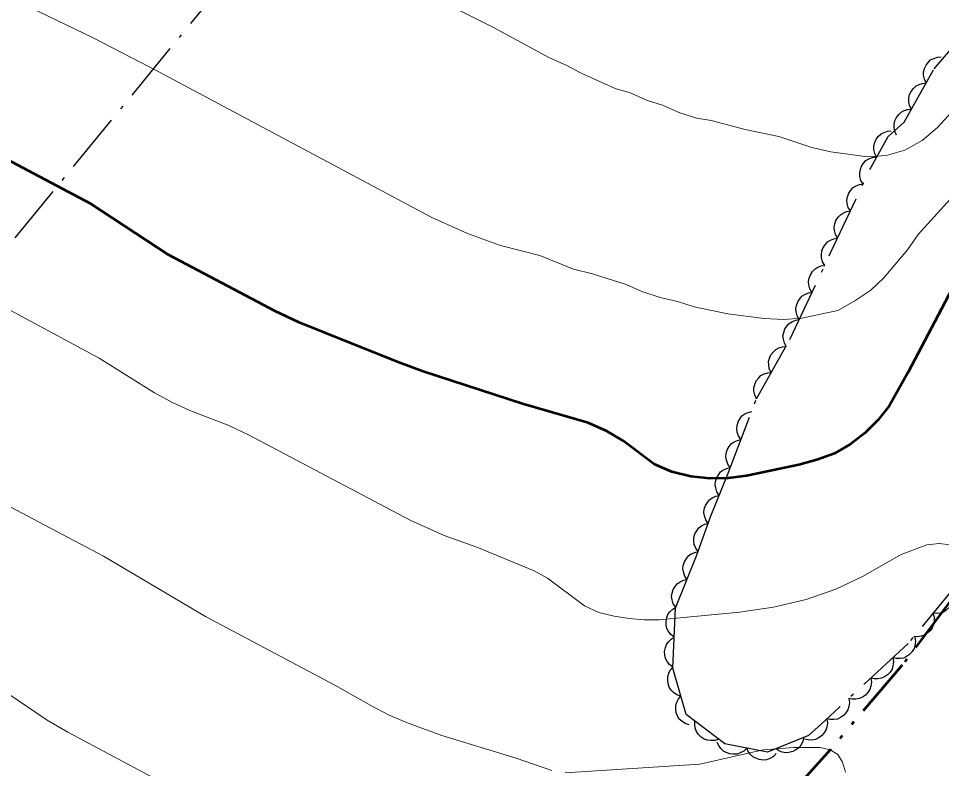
# Model space of a CAD drawing. Extents: x 356765 to 358572, y 5103174 to 5104650.
# Drawn here: x 357548.34 to 357594.46, y 5103573.86 to 5103611.37 of the extents above; entities that cross this region are included whole.
import ezdxf

# ---------------------------------------------------------------- set-up
doc = ezdxf.new("R2010")
doc.units = 0
doc.header["$LTSCALE"] = 0.6
doc.linetypes.add('DASH_DOUBLE_DOT', pattern=[9.2, 5, -1.2, 0.3, -1.2, 0.3, -1.2])
doc.linetypes.add('DOT_DASHED', pattern=[7.7, 5, -1.2, 0.3, -1.2])
for name, color, linetype, lineweight in [('1', 7, 'Continuous', 53), ('2', 7, 'Continuous', 13), ('4', 7, 'Continuous', 90), ('41', 7, 'DOT_DASHED', 25), ('44', 7, 'Continuous', 25)]:
    doc.layers.add(name, color=color, linetype=linetype, lineweight=lineweight)

msp = doc.modelspace()

# ---------------------------------------------------------------- linework, layer by layer
at = {"layer": '1'}
msp.add_lwpolyline([(357596.32, 5103600.37), (357592.8, 5103593.68), (357591.86, 5103592.01), (357591.3, 5103591.3), (357590.65, 5103590.65), (357589.91, 5103590.08), (357589.11, 5103589.62), (357588.24, 5103589.29), (357587.33, 5103589.05), (357584.72, 5103588.49), (357583.81, 5103588.38), (357582.88, 5103588.36), (357581.93, 5103588.47), (357580.99, 5103588.7), (357580.11, 5103589.08), (357578.56, 5103590.24), (357577.74, 5103590.73), (357576.81, 5103591.15), (357573.53, 5103592.09), (357568.56, 5103593.72), (357567.26, 5103594.19), (357563.56, 5103595.68), (357562.37, 5103596.17), (357561.17, 5103596.73), (357555.84, 5103599.55), (357551.95, 5103602.09), (357540.12, 5103608.37)], dxfattribs=at)
at = {"layer": '2'}
for points in [[(357595.51, 5103607.28), (357594.26, 5103605.92), (357593.5, 5103605.27), (357592.63, 5103604.78), (357591.7, 5103604.52), (357590.77, 5103604.45), (357588.94, 5103604.69), (357587.99, 5103604.92), (357586.33, 5103605.46), (357584.66, 5103605.81), (357582.95, 5103606.27), (357582.23, 5103606.38), (357581.39, 5103606.65), (357580.53, 5103607.03), (357579.77, 5103607.26), (357578.91, 5103607.64), (357578.15, 5103607.87), (357576.42, 5103608.64), (357575.74, 5103609.02), (357574.88, 5103609.4), (357572.08, 5103610.91), (357568.25, 5103612.84)], [(357595.07, 5103602.51), (357593.29, 5103600.57), (357592.76, 5103599.8), (357591.58, 5103598.4), (357590.94, 5103597.78), (357590.14, 5103597.25), (357589.28, 5103596.76), (357587.49, 5103596.38), (357586.57, 5103596.31), (357585.61, 5103596.36), (357583.78, 5103596.6), (357582.1, 5103596.94), (357581.27, 5103597.21), (357580.4, 5103597.41), (357579.49, 5103597.72), (357578.7, 5103598.06), (357577.03, 5103598.6), (357576.08, 5103598.83), (357574.4, 5103599.52), (357572.43, 5103600.01), (357570.77, 5103600.62), (357568.99, 5103601.41), (357555.35, 5103608.7), (357552.07, 5103610.4), (357548.86, 5103611.95)], [(357556, 5103592.18), (357555.13, 5103592.65), (357552.38, 5103594.38), (357546.79, 5103597.38), (357544.68, 5103598.68)], [(357594.9, 5103585.04), (357594.34, 5103585.11), (357593.73, 5103585.05), (357592.45, 5103584.57), (357590.52, 5103583.47), (357589.18, 5103582.84), (357587.7, 5103582.32), (357586.07, 5103581.94), (357584.37, 5103581.69), (357580.35, 5103581.3), (357579.61, 5103581.3), (357578.85, 5103581.37), (357578.1, 5103581.48), (357577.34, 5103581.67), (357576.63, 5103582), (357574.77, 5103583.38), (357574.11, 5103583.74), (357571.25, 5103584.93), (357569.62, 5103585.51), (357567.91, 5103586.28), (357559.83, 5103590.54), (357558.85, 5103591.01), (357556.9, 5103591.76), (357556, 5103592.18)], [(357575, 5103573.76), (357573.21, 5103574.38), (357569.49, 5103575.51), (357567.73, 5103576.17), (357566.83, 5103576.55), (357565.94, 5103577.01), (357564.15, 5103578.03), (357557.69, 5103581.47), (357552.59, 5103584.48), (357546.15, 5103587.88)], [(357555.58, 5103573.13), (357550.81, 5103575.69), (357549.77, 5103576.28), (357547.86, 5103577.59)], [(357589.66, 5103573.68), (357589.51, 5103574.19), (357589.28, 5103574.57), (357588.9, 5103574.8), (357588.4, 5103574.91), (357587.09, 5103574.92), (357585.55, 5103574.8), (357582.39, 5103574.09), (357575.65, 5103573.65)]]:
    msp.add_lwpolyline(points, dxfattribs=at)
at = {"layer": '4', "linetype": 'DASH_DOUBLE_DOT', "lineweight": 53}
msp.add_lwpolyline([(357594.96, 5103582.32), (357592.5, 5103579.03), (357588.92, 5103574.82), (357585.18, 5103570.67), (357582.46, 5103568.27), (357578.72, 5103564.11), (357576.62, 5103562.15), (357576.6, 5103562.11), (357576.2, 5103561.24), (357575.83, 5103560.57), (357575.15, 5103559.38), (357574.73, 5103558.76), (357574.41, 5103558.2)], dxfattribs=at)
at = {"layer": '41'}
msp.add_lwpolyline([(357580.93, 5103640.65), (357564.69, 5103620.58), (357546.76, 5103598.69), (357530.72, 5103576.83)], dxfattribs=at)
at = {"layer": '44', "linetype": 'DOT_DASHED'}
msp.add_lwpolyline([(357595.39, 5103583.29), (357592.79, 5103580.11), (357588.61, 5103576.24), (357587.81, 5103575.51), (357585.77, 5103574.69), (357583.64, 5103575.1), (357581.7, 5103576.57), (357581.04, 5103578.89), (357581.18, 5103581.94), (357582.22, 5103584.49), (357582.92, 5103586.44), (357583.8, 5103588.63), (357585.22, 5103592.35), (357586.89, 5103595.32), (357588.92, 5103599.64), (357590.96, 5103603.97), (357591.79, 5103605.46), (357592.59, 5103606.18), (357594.1, 5103608.85), (357595.23, 5103610.17)], dxfattribs=at)
at = {"layer": '44'}
for points in [[(357593.7, 5103608.14), (357593.61, 5103608.33), (357593.57, 5103608.53), (357593.57, 5103608.69), (357593.61, 5103608.86), (357593.69, 5103609.03), (357593.81, 5103609.18), (357593.92, 5103609.29), (357594.08, 5103609.37), (357594.26, 5103609.43), (357594.44, 5103609.45)], [(357592.96, 5103606.83), (357592.87, 5103607.02), (357592.83, 5103607.22), (357592.83, 5103607.39), (357592.87, 5103607.56), (357592.95, 5103607.72), (357593.07, 5103607.87), (357593.19, 5103607.99), (357593.34, 5103608.07), (357593.52, 5103608.12), (357593.7, 5103608.14)], [(357592.22, 5103605.53), (357592.13, 5103605.72), (357592.09, 5103605.92), (357592.09, 5103606.08), (357592.13, 5103606.25), (357592.21, 5103606.42), (357592.33, 5103606.57), (357592.45, 5103606.68), (357592.6, 5103606.76), (357592.78, 5103606.82), (357592.96, 5103606.83)], [(357591.22, 5103604.44), (357591.13, 5103604.62), (357591.09, 5103604.82), (357591.08, 5103604.99), (357591.13, 5103605.16), (357591.2, 5103605.33), (357591.32, 5103605.48), (357591.44, 5103605.59), (357591.59, 5103605.67), (357591.77, 5103605.73), (357591.95, 5103605.75)], [(357590.55, 5103603.1), (357590.44, 5103603.27), (357590.39, 5103603.47), (357590.38, 5103603.64), (357590.41, 5103603.81), (357590.47, 5103603.98), (357590.58, 5103604.14), (357590.69, 5103604.26), (357590.84, 5103604.35), (357591.01, 5103604.42), (357591.19, 5103604.45)], [(357589.91, 5103601.74), (357589.8, 5103601.92), (357589.75, 5103602.12), (357589.74, 5103602.28), (357589.77, 5103602.45), (357589.83, 5103602.63), (357589.94, 5103602.78), (357590.05, 5103602.91), (357590.2, 5103603), (357590.37, 5103603.07), (357590.55, 5103603.1)], [(357589.27, 5103600.38), (357589.16, 5103600.56), (357589.11, 5103600.76), (357589.1, 5103600.92), (357589.13, 5103601.1), (357589.19, 5103601.27), (357589.3, 5103601.43), (357589.41, 5103601.55), (357589.56, 5103601.64), (357589.73, 5103601.71), (357589.91, 5103601.74)], [(357588.63, 5103599.02), (357588.52, 5103599.2), (357588.47, 5103599.4), (357588.46, 5103599.57), (357588.49, 5103599.74), (357588.55, 5103599.91), (357588.66, 5103600.07), (357588.77, 5103600.19), (357588.92, 5103600.28), (357589.09, 5103600.35), (357589.27, 5103600.38)], [(357587.99, 5103597.67), (357587.89, 5103597.85), (357587.84, 5103598.04), (357587.82, 5103598.21), (357587.85, 5103598.38), (357587.91, 5103598.55), (357588.02, 5103598.71), (357588.13, 5103598.83), (357588.28, 5103598.93), (357588.45, 5103599), (357588.63, 5103599.02)], [(357587.35, 5103596.31), (357587.25, 5103596.49), (357587.2, 5103596.69), (357587.18, 5103596.85), (357587.21, 5103597.02), (357587.28, 5103597.2), (357587.39, 5103597.35), (357587.49, 5103597.48), (357587.64, 5103597.57), (357587.81, 5103597.64), (357587.99, 5103597.67)], [(357586.72, 5103594.95), (357586.61, 5103595.13), (357586.56, 5103595.33), (357586.54, 5103595.49), (357586.58, 5103595.67), (357586.64, 5103595.84), (357586.75, 5103596), (357586.85, 5103596.12), (357587.01, 5103596.21), (357587.18, 5103596.28), (357587.35, 5103596.31)], [(357585.96, 5103593.66), (357585.86, 5103593.84), (357585.83, 5103594.04), (357585.82, 5103594.21), (357585.87, 5103594.38), (357585.94, 5103594.55), (357586.06, 5103594.7), (357586.18, 5103594.81), (357586.33, 5103594.89), (357586.51, 5103594.95), (357586.69, 5103594.96)], [(357585.22, 5103592.35), (357585.13, 5103592.54), (357585.09, 5103592.74), (357585.09, 5103592.9), (357585.13, 5103593.07), (357585.21, 5103593.24), (357585.33, 5103593.39), (357585.44, 5103593.51), (357585.6, 5103593.59), (357585.78, 5103593.64), (357585.96, 5103593.66)], [(357584.44, 5103590.31), (357584.32, 5103590.49), (357584.26, 5103590.68), (357584.23, 5103590.84), (357584.25, 5103591.02), (357584.3, 5103591.19), (357584.4, 5103591.36), (357584.49, 5103591.49), (357584.64, 5103591.59), (357584.8, 5103591.67), (357584.98, 5103591.72)], [(357583.91, 5103588.91), (357583.79, 5103589.08), (357583.72, 5103589.28), (357583.69, 5103589.44), (357583.71, 5103589.61), (357583.76, 5103589.79), (357583.86, 5103589.96), (357583.96, 5103590.09), (357584.1, 5103590.19), (357584.27, 5103590.27), (357584.44, 5103590.31)], [(357583.35, 5103587.52), (357583.24, 5103587.69), (357583.18, 5103587.89), (357583.15, 5103588.05), (357583.17, 5103588.22), (357583.23, 5103588.4), (357583.33, 5103588.56), (357583.42, 5103588.69), (357583.57, 5103588.79), (357583.74, 5103588.87), (357583.91, 5103588.91)], [(357582.79, 5103586.13), (357582.68, 5103586.3), (357582.62, 5103586.49), (357582.59, 5103586.66), (357582.61, 5103586.83), (357582.67, 5103587.01), (357582.77, 5103587.17), (357582.87, 5103587.3), (357583.01, 5103587.4), (357583.18, 5103587.48), (357583.35, 5103587.52)], [(357582.3, 5103584.71), (357582.18, 5103584.88), (357582.11, 5103585.07), (357582.08, 5103585.23), (357582.09, 5103585.41), (357582.14, 5103585.59), (357582.23, 5103585.75), (357582.33, 5103585.89), (357582.47, 5103585.99), (357582.63, 5103586.08), (357582.81, 5103586.12)], [(357581.74, 5103583.32), (357581.63, 5103583.49), (357581.57, 5103583.69), (357581.54, 5103583.85), (357581.56, 5103584.02), (357581.62, 5103584.2), (357581.72, 5103584.36), (357581.82, 5103584.49), (357581.96, 5103584.59), (357582.13, 5103584.67), (357582.31, 5103584.71)], [(357581.18, 5103581.93), (357581.06, 5103582.1), (357581, 5103582.3), (357580.97, 5103582.46), (357581, 5103582.64), (357581.05, 5103582.81), (357581.15, 5103582.97), (357581.25, 5103583.1), (357581.4, 5103583.2), (357581.57, 5103583.28), (357581.74, 5103583.32)], [(357594.98, 5103582.79), (357595.04, 5103582.59), (357595.04, 5103582.39), (357595.02, 5103582.23), (357594.95, 5103582.07), (357594.84, 5103581.91), (357594.7, 5103581.79), (357594.56, 5103581.69), (357594.4, 5103581.64), (357594.21, 5103581.61), (357594.03, 5103581.63)], [(357581.11, 5103580.43), (357580.94, 5103580.56), (357580.82, 5103580.72), (357580.74, 5103580.86), (357580.71, 5103581.04), (357580.7, 5103581.22), (357580.74, 5103581.41), (357580.79, 5103581.56), (357580.89, 5103581.7), (357581.03, 5103581.83), (357581.18, 5103581.93)], [(357594.03, 5103581.63), (357594.09, 5103581.43), (357594.09, 5103581.23), (357594.07, 5103581.06), (357594, 5103580.9), (357593.89, 5103580.75), (357593.75, 5103580.63), (357593.62, 5103580.53), (357593.45, 5103580.48), (357593.26, 5103580.45), (357593.08, 5103580.47)], [(357581.04, 5103578.93), (357580.87, 5103579.06), (357580.75, 5103579.22), (357580.67, 5103579.37), (357580.64, 5103579.54), (357580.63, 5103579.72), (357580.67, 5103579.91), (357580.72, 5103580.06), (357580.83, 5103580.21), (357580.96, 5103580.34), (357581.11, 5103580.43)], [(357593.13, 5103580.43), (357593.16, 5103580.22), (357593.13, 5103580.02), (357593.09, 5103579.86), (357592.99, 5103579.71), (357592.87, 5103579.57), (357592.71, 5103579.47), (357592.56, 5103579.39), (357592.39, 5103579.37), (357592.21, 5103579.37), (357592.03, 5103579.41)], [(357592.03, 5103579.41), (357592.06, 5103579.2), (357592.03, 5103579), (357591.99, 5103578.84), (357591.89, 5103578.69), (357591.77, 5103578.55), (357591.61, 5103578.45), (357591.46, 5103578.38), (357591.29, 5103578.35), (357591.1, 5103578.35), (357590.93, 5103578.39)], [(357581.44, 5103577.49), (357581.24, 5103577.55), (357581.07, 5103577.67), (357580.95, 5103577.78), (357580.86, 5103577.93), (357580.8, 5103578.11), (357580.78, 5103578.3), (357580.78, 5103578.46), (357580.83, 5103578.63), (357580.91, 5103578.79), (357581.03, 5103578.93)], [(357590.93, 5103578.39), (357590.96, 5103578.18), (357590.93, 5103577.98), (357590.89, 5103577.82), (357590.79, 5103577.67), (357590.67, 5103577.54), (357590.51, 5103577.43), (357590.36, 5103577.36), (357590.19, 5103577.33), (357590, 5103577.33), (357589.83, 5103577.37)], [(357581.85, 5103576.05), (357581.65, 5103576.11), (357581.48, 5103576.23), (357581.36, 5103576.34), (357581.27, 5103576.49), (357581.21, 5103576.66), (357581.19, 5103576.85), (357581.19, 5103577.02), (357581.24, 5103577.18), (357581.32, 5103577.35), (357581.44, 5103577.49)], [(357589.83, 5103577.37), (357589.86, 5103577.16), (357589.83, 5103576.96), (357589.79, 5103576.8), (357589.69, 5103576.65), (357589.57, 5103576.52), (357589.41, 5103576.41), (357589.26, 5103576.34), (357589.09, 5103576.31), (357588.9, 5103576.31), (357588.73, 5103576.35)], [(357588.73, 5103576.35), (357588.76, 5103576.14), (357588.73, 5103575.94), (357588.68, 5103575.78), (357588.59, 5103575.63), (357588.46, 5103575.5), (357588.3, 5103575.39), (357588.16, 5103575.32), (357587.98, 5103575.29), (357587.8, 5103575.3), (357587.62, 5103575.34)], [(357583.33, 5103575.33), (357583.13, 5103575.27), (357582.93, 5103575.26), (357582.77, 5103575.28), (357582.6, 5103575.34), (357582.45, 5103575.44), (357582.31, 5103575.58), (357582.22, 5103575.71), (357582.16, 5103575.88), (357582.13, 5103576.06), (357582.14, 5103576.24)], [(357587.57, 5103575.41), (357587.53, 5103575.21), (357587.43, 5103575.03), (357587.33, 5103574.9), (357587.19, 5103574.8), (357587.03, 5103574.71), (357586.84, 5103574.67), (357586.68, 5103574.65), (357586.5, 5103574.69), (357586.33, 5103574.75), (357586.18, 5103574.86)], [(357584.73, 5103574.89), (357584.58, 5103574.74), (357584.4, 5103574.65), (357584.25, 5103574.59), (357584.07, 5103574.58), (357583.89, 5103574.6), (357583.71, 5103574.66), (357583.57, 5103574.74), (357583.44, 5103574.86), (357583.33, 5103575.01), (357583.26, 5103575.17)], [(357586.2, 5103574.61), (357586.06, 5103574.46), (357585.88, 5103574.36), (357585.72, 5103574.3), (357585.55, 5103574.29), (357585.36, 5103574.31), (357585.18, 5103574.38), (357585.04, 5103574.45), (357584.91, 5103574.58), (357584.8, 5103574.72), (357584.73, 5103574.89)]]:
    msp.add_lwpolyline(points, dxfattribs=at)

doc.saveas('drawing.dxf')
